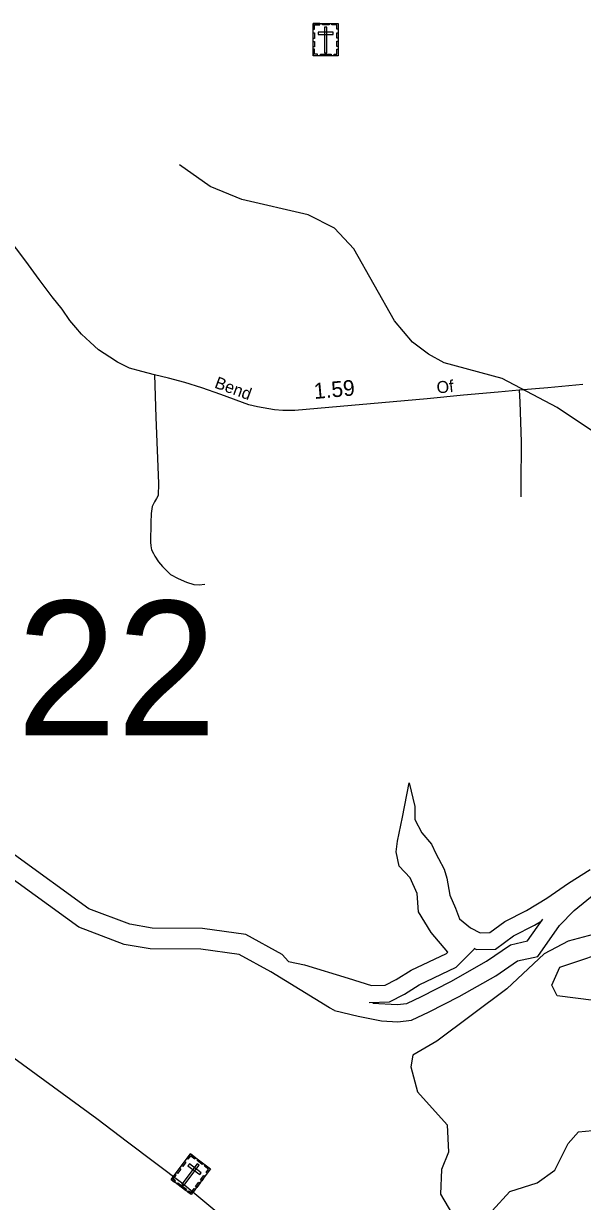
# Model space of a CAD drawing. Extents: x 2220236 to 2384410, y 720751 to 894131.
# Drawn here: x 2299448 to 2303882, y 762781 to 772121 of the extents above; entities that cross this region are included whole.
import ezdxf

# ---------------------------------------------------------------- set-up
doc = ezdxf.new("R2010")
doc.units = 0
for name, color, linetype in [('Exist Cultural Cemetery CELL', 7, 'Continuous'), ('Exist Hydrographic Buffer Line', 7, 'Continuous'), ('Exist Hydrographic Misc Water Feature', 7, 'Continuous'), ('Exist Hydrographic Pond Under 1500 Sq Ft', 7, 'Continuous'), ('Exist Hydrographic River Shore', 7, 'Continuous'), ('Exist Road Non-System Type 51', 7, 'Continuous'), ('Exist Road Primary NC Attributed', 7, 'Continuous'), ('Exist Road Secondary Mileage Hundredths English Label', 7, 'Continuous'), ('Exist Road Secondary Structure Standard Bridge Number Label', 7, 'Continuous'), ('Exist Road Secondary Type 51 Attributed', 7, 'Continuous'), ('Exist Road Secondary Type 51 Label', 7, 'Continuous')]:
    doc.layers.add(name, color=color, linetype=linetype)

msp = doc.modelspace()

# ---------------------------------------------------------------- linework, layer by layer
at = {"layer": 'Exist Cultural Cemetery CELL'}
for points in [[(2301745.4, 772077.8), (2301756.8, 772077.8), (2301756.8, 772109.9), (2301797.4, 772109.9), (2301797.4, 772121.1), (2301745.5, 772121.1)], [(2301745.5, 772121.1), (2301944.5, 772121.1), (2301944.5, 771866.4), (2301745.5, 771866.4)], [(2301786.3, 772053), (2301786.3, 772034.3), (2301904, 772034.3), (2301904, 772053)], [(2301819.5, 772121.1), (2301871.3, 772121.1), (2301871.3, 772109.7), (2301819.5, 772109.7)], [(2301854.5, 772091.8), (2301835.8, 772091.8), (2301835.8, 771889), (2301854.5, 771889)], [(2301944.6, 772077.7), (2301933.3, 772077.7), (2301933.3, 772109.9), (2301892.7, 772109.9), (2301892.7, 772121), (2301944.6, 772121)], [(2301745.4, 772003.6), (2301745.4, 772046.9), (2301756.8, 772046.9), (2301756.8, 772003.6)], [(2301745.4, 771936.4), (2301745.4, 771979.7), (2301756.8, 771979.7), (2301756.8, 771936.4)], [(2301933.2, 772004.6), (2301933.2, 772047.9), (2301944.6, 772047.9), (2301944.6, 772004.6)], [(2301933.2, 771938.7), (2301933.2, 771982), (2301944.6, 771982), (2301944.6, 771938.7)], [(2301778.5, 771866.5), (2301778.5, 771878), (2301756.5, 771878), (2301756.5, 771918.4), (2301745.4, 771918.4), (2301745.4, 771866.5)], [(2301802.9, 771877.9), (2301887.8, 771877.9), (2301887.8, 771866.5), (2301802.9, 771866.5)], [(2301911.4, 771866.4), (2301911.4, 771877.9), (2301933.4, 771877.9), (2301933.4, 771918.3), (2301944.5, 771918.3), (2301944.5, 771866.4)], [(2300771.6, 763158), (2300931, 763038.8), (2300778.5, 762834.9), (2300619.1, 762954.1)], [(2300701.2, 763064), (2300727.2, 763098.7), (2300736.3, 763091.8), (2300710.3, 763057.2)], [(2300745.7, 763123.4), (2300754.7, 763116.6), (2300774, 763142.3), (2300806.5, 763118), (2300813.2, 763126.9), (2300771.6, 763158)], [(2300830.9, 763113.7), (2300872.4, 763082.6), (2300865.6, 763073.5), (2300824.1, 763104.5)], [(2300645.6, 762934.4), (2300652.5, 762943.6), (2300634.9, 762956.7), (2300659.1, 762989.1), (2300650.2, 762995.8), (2300619.1, 762954.2)], [(2300660.9, 763010.2), (2300686.9, 763044.9), (2300696, 763038), (2300670.1, 763003.3)], [(2300841.4, 763069.3), (2300826.4, 763080.5), (2300704.9, 762918.1), (2300719.9, 762906.9)], [(2300763.5, 763079.1), (2300752.3, 763064.1), (2300846.6, 762993.6), (2300857.8, 763008.6)], [(2300905.1, 763004), (2300896, 763010.8), (2300915.3, 763036.6), (2300882.8, 763060.9), (2300889.5, 763069.8), (2300931, 763038.7)], [(2300672, 762928.9), (2300739.9, 762878.1), (2300733.1, 762869), (2300665.1, 762919.8)], [(2300812.7, 762899.6), (2300838.6, 762934.2), (2300847.7, 762927.4), (2300821.8, 762892.7)], [(2300852.2, 762952.3), (2300878.1, 762987), (2300887.3, 762980.2), (2300861.3, 762945.5)], [(2300752, 762854.7), (2300758.9, 762863.9), (2300776.5, 762850.8), (2300800.7, 762883.1), (2300809.6, 762876.4), (2300778.5, 762834.9)]]:
    msp.add_lwpolyline(points, close=True, dxfattribs=at)
at = {"layer": 'Exist Hydrographic Buffer Line'}
for points in [[(2302217.6, 764353.1), (2302412.8, 764342.2), (2302487.2, 764351.3), (2302605.6, 764407.2), (2302838.3, 764525.8), (2303121.1, 764685.4), (2303310.3, 764816.4), (2303446.7, 764846.2), (2303566.7, 765018)], [(2303019.2, 764789), (2303039.9, 764778.1), (2303191.6, 764781.9), (2303334.9, 764886.7), (2303502.2, 764972.1), (2303558.4, 765006.2)], [(2302189.8, 764359.8), (2302350.3, 764363.8), (2302469.3, 764424.4), (2302586, 764499.5), (2302879.3, 764638), (2303026.5, 764785.1)]]:
    msp.add_lwpolyline(points, dxfattribs=at)
at = {"layer": 'Exist Hydrographic Misc Water Feature'}
msp.add_lwpolyline([(2304630.2, 766196), (2304618.4, 766313.4), (2304439.4, 766686.8), (2304406.4, 767361.6), (2304354.5, 767608.8), (2304243.3, 767824.2), (2304200.3, 768022.6), (2304287.4, 768449.5), (2304276.3, 768616.5), (2304200.3, 768731.5), (2303680.3, 769077.8), (2303244.3, 769306.2), (2302785.4, 769431.8), (2302659.3, 769498.9), (2302533.4, 769595.5), (2302390.3, 769763.6), (2302067.3, 770334.6), (2301915.3, 770499), (2301706.4, 770605.4), (2301180.2, 770725), (2300929.2, 770829.6), (2300686.2, 771000.2)], dxfattribs=at)
at = {"layer": 'Exist Hydrographic Pond Under 1500 Sq Ft'}
for points in [[(2304124.4, 764941.3), (2303767.4, 764844.6), (2303577.3, 764744.9), (2303280.4, 764467), (2302726.3, 764050.7), (2302536.3, 763941.2), (2302520.3, 763848.6), (2302572.3, 763650.6), (2302808.4, 763387.8), (2302819.2, 763171.6), (2302762.4, 763034.8), (2302756.3, 762837.6), (2302849.4, 762677.3)], [(2303972.5, 764373.8), (2303680.3, 764411.2), (2303638.4, 764494.8), (2303703.4, 764638.5), (2304159.5, 764791.7)], [(2303166.4, 762706.6), (2303306.4, 762860), (2303521.3, 762927.9), (2303662.4, 763028.8), (2303768.4, 763239.8), (2303850.5, 763331.9), (2304017.4, 763348.5)]]:
    msp.add_lwpolyline(points, dxfattribs=at)
at = {"layer": 'Exist Hydrographic River Shore'}
for points in [[(2301550.1, 764683.8), (2301676.1, 764657.5), (2302023.8, 764551.2), (2302208.5, 764493), (2302316.8, 764495.7), (2302403.1, 764539.7), (2302521.5, 764615.8), (2302801.8, 764748.2), (2302812.5, 764758.9), (2302681, 764912.5), (2302581.8, 765077.3), (2302569.5, 765223.3), (2302514.1, 765347.4), (2302426.5, 765439.3), (2302403.7, 765553.7), (2302413.7, 765637.6), (2302455.1, 765826.8), (2302506.5, 766099.9), (2302551.7, 765912.8), (2302552.8, 765808.3), (2302608, 765705.1), (2302684.7, 765613), (2302718, 765540.6), (2302740, 765499.4), (2302784.2, 765416.8), (2302806.6, 765344.2), (2302829.6, 765208.9), (2302874, 765105.4), (2302907.3, 765022.6), (2302994.7, 764951.6), (2303071, 764911.7), (2303146.8, 764913.6), (2303265.1, 765000.2), (2303437.5, 765088.1), (2303599, 765186.2), (2303771.1, 765305.5), (2303943.4, 765414.3)], [(2301499.4, 764740.4), (2301211.5, 764897.3), (2300866.4, 764945.9), (2300467.3, 764949.2), (2300289.8, 764978.4), (2299965.6, 765102), (2299376.7, 765528.3), (2299290.7, 765568.7)], [(2301914.4, 764295.6), (2301874.4, 764317), (2301409.4, 764602.6), (2301159.2, 764739), (2300854.2, 764781.9), (2300453.2, 764785.3), (2300246.9, 764819.3), (2299887, 764956.4), (2299299.8, 765381.4), (2299194.1, 765418.7)], [(2301914.4, 764295.6), (2302102.7, 764250), (2302287.2, 764212.7), (2302417.3, 764205.5), (2302525.5, 764218.7), (2302665.6, 764284.9), (2302902.7, 764405.8), (2303193.6, 764569.8), (2303365.7, 764689.1), (2303527.8, 764724.5), (2303698.7, 764969.1), (2303816.7, 765087.1), (2303988.6, 765227.2)], [(2301499.4, 764740.4), (2301550.8, 764684.4)]]:
    msp.add_lwpolyline(points, dxfattribs=at)
at = {"layer": 'Exist Road Non-System Type 51'}
for points in [[(2300486.6, 769336.6), (2300496.2, 769000.9), (2300517.9, 768475.2), (2300516.3, 768378.9), (2300502.5, 768355.2), (2300486.7, 768327.6), (2300467, 768292.2), (2300461.1, 768236.9), (2300457.2, 768161), (2300454.8, 768008.9), (2300458.8, 767980.9), (2300464.1, 767948.1), (2300478.5, 767919.2), (2300490, 767897.3), (2300518.3, 767851.5), (2300549.8, 767816), (2300614.8, 767752.9), (2300673.9, 767720.3), (2300740.9, 767690.8), (2300798.1, 767673), (2300841.4, 767671), (2300886.8, 767675)], [(2303380.4, 769213.9), (2303383.6, 769122), (2303395.2, 768802.8), (2303395.2, 768674.7), (2303393.2, 768589.9), (2303393.2, 768457.8), (2303393.2, 768369)]]:
    msp.add_lwpolyline(points, dxfattribs=at)
at = {"layer": 'Exist Road Primary NC Attributed'}
msp.add_lwpolyline([(2299123.5, 764098.6), (2299685.7, 763690.8), (2300028.3, 763438.7), (2300272.1, 763253.4), (2300711.4, 762924.2), (2300997.8, 762685.4), (2301183.5, 762528.3)], dxfattribs=at)
at = {"layer": 'Exist Road Secondary Type 51 Attributed'}
msp.add_lwpolyline([(2303883.7, 769259.2), (2303608.1, 769232.4), (2303380.4, 769213.9), (2303212.8, 769198.1), (2302939.1, 769175.1), (2302649.6, 769146.1), (2301599.1, 769052.7), (2301505.2, 769053.8), (2301439, 769056.9), (2301302.8, 769081.6), (2301234.7, 769098.8), (2301011.9, 769180.4), (2300863.5, 769232.7), (2300727.1, 769275.2), (2300596.7, 769309.9), (2300486.6, 769336.6), (2300385.3, 769361.2), (2300288.1, 769387.5), (2300192.2, 769434.8), (2300133, 769475.5), (2300043.7, 769534.7), (2299976.7, 769595.2), (2299908.4, 769658.3), (2299863.7, 769710.8), (2299816.4, 769767.4), (2299755.4, 769856.6), (2299674.2, 769953.5), (2299572.8, 770090.4), (2299467.4, 770237.1), (2299248.4, 770518.7)], dxfattribs=at)

# ---------------------------------------------------------------- texts
at = {"layer": 'Exist Road Secondary Mileage Hundredths English Label'}
msp.add_text('1.59', height=125, rotation=5.11948, dxfattribs=at).set_placement((2301756.2, 769143.9))
at = {"layer": 'Exist Road Secondary Structure Standard Bridge Number Label'}
msp.add_text('22', height=1066.27, dxfattribs=at).set_placement((2299393.9, 766475.8))
at = {"layer": 'Exist Road Secondary Type 51 Label'}
for s, rotation, p in [('Bend', 339.88477, (2300956.4, 769235.6)), ('Of', 5.72088, (2302729.6, 769187.1))]:
    msp.add_text(s, height=95, rotation=rotation, dxfattribs=at).set_placement(p)

doc.saveas('drawing.dxf')
